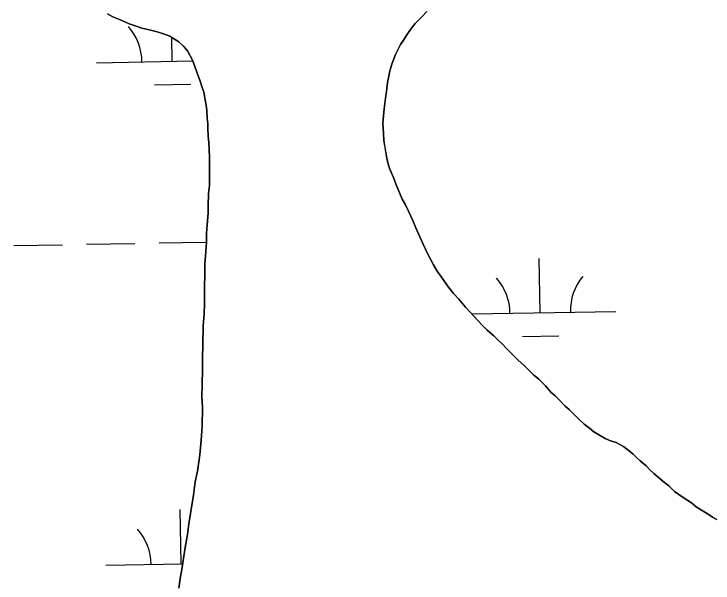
# Model space of a CAD drawing. Extents: x 3957609 to 3995875, y 234277 to 260273.
# Drawn here: x 3964729.3 to 3965191.8, y 241761.2 to 242137.9 of the extents above; entities that cross this region are included whole.
import ezdxf

# ---------------------------------------------------------------- set-up
doc = ezdxf.new("R2010")
doc.units = 0
doc.layers.add('V-TOPO-SHOR', color=7, linetype='Continuous')
doc.layers.add('V-WETL-SWMP', color=7, linetype='Continuous')

msp = doc.modelspace()

# ---------------------------------------------------------------- linework, layer by layer
at = {"layer": 'V-TOPO-SHOR'}
for points in [[(3965002.383, 242139.651), (3964999.237, 242136.147), (3964997.036, 242133.914), (3964994.832, 242131.682), (3964992.319, 242128.499), (3964989.182, 242124.043), (3964986.988, 242120.545), (3964985.106, 242117.682), (3964981.665, 242111.007), (3964980.736, 242108.15), (3964979.486, 242105.291), (3964977.936, 242100.212), (3964977.326, 242096.725), (3964976.402, 242092.6), (3964975.808, 242086.579), (3964975.204, 242082.141), (3964974.301, 242075.165), (3964973.699, 242070.41), (3964973.412, 242065.657), (3964973.774, 242059.009), (3964974.123, 242054.259), (3964974.786, 242049.512), (3964975.777, 242043.499), (3964976.754, 242039.389), (3964978.049, 242035.281), (3964980.304, 242029.593), (3964981.913, 242025.485), (3964983.523, 242021.696), (3964986.097, 242015.378), (3964988.34, 242011.591), (3964990.267, 242007.487), (3964993.161, 242001.171), (3964995.092, 241996.432), (3964997.019, 241992.328), (3964999.911, 241986.012), (3965001.521, 241982.221), (3965003.446, 241978.432), (3965006.975, 241971.805), (3965009.219, 241967.701), (3965012.097, 241963.603), (3965016.891, 241956.981), (3965020.086, 241952.885), (3965023.594, 241949.109), (3965028.065, 241943.751), (3965031.256, 241940.288), (3965036.04, 241935.252), (3965039.231, 241931.789), (3965042.417, 241928.643), (3965046.878, 241924.873), (3965049.747, 241922.041), (3965052.299, 241919.524), (3965055.807, 241915.745), (3965058.039, 241913.541), (3965062.822, 241908.823), (3965066.645, 241905.364), (3965069.197, 241902.847), (3965073.021, 241899.07), (3965076.525, 241896.244), (3965078.757, 241894.04), (3965080.987, 241891.839), (3965084.817, 241887.429), (3965087.367, 241885.228), (3965089.919, 241882.393)], [(3964838.291, 241757.836), (3964839.2, 241764.177), (3964840.427, 241770.202), (3964841.635, 241779.08), (3964842.549, 241784.788), (3964844.075, 241793.348), (3964844.98, 241800.324), (3964846.2, 241807.299), (3964848.021, 241819.35), (3964849.229, 241828.226), (3964850.768, 241835.203), (3964852.281, 241845.984), (3964853.166, 241855.808), (3964853.739, 241865), (3964853.975, 241877.353), (3964853.606, 241884.953), (3964853.878, 241891.923), (3964854.118, 241903.328), (3964854.073, 241910.295), (3964854.333, 241918.85), (3964854.567, 241931.521), (3964855.148, 241939.444), (3964855.421, 241946.098), (3964855.347, 241957.5), (3964855.611, 241965.104), (3964855.564, 241972.389), (3964856.144, 241980.628), (3964856.735, 241986.966), (3964856.696, 241992.668), (3964857.276, 242000.909), (3964857.876, 242005.98), (3964857.843, 242011.047), (3964858.108, 242018.968), (3964858.704, 242024.674), (3964858.652, 242032.274), (3964858.618, 242037.658), (3964858.587, 242042.41), (3964858.544, 242048.744), (3964858.202, 242052.861), (3964857.858, 242056.975), (3964857.503, 242062.359), (3964857.483, 242065.525), (3964857.145, 242069.007), (3964856.795, 242074.074), (3964856.455, 242077.555), (3964855.797, 242081.037), (3964854.814, 242086.098), (3964853.522, 242089.888), (3964852.549, 242093.366), (3964850.292, 242099.371), (3964849, 242103.164), (3964847.388, 242107.27), (3964844.179, 242113.584), (3964841.627, 242116.418), (3964838.439, 242119.564), (3964832.397, 242123.326), (3964828.268, 242124.883), (3964824.141, 242126.122), (3964817.797, 242127.664), (3964813.99, 242128.59), (3964810.18, 242129.831), (3964805.419, 242131.383), (3964802.56, 242132.63), (3964799.066, 242134.193), (3964794.618, 242136.063), (3964791.122, 242137.941)], [(3965089.919, 241882.393), (3965094.064, 241878.303), (3965096.614, 241876.104), (3965099.163, 241873.587), (3965102.669, 241870.126), (3965106.495, 241866.349), (3965109.997, 241863.838), (3965112.864, 241861.323), (3965120.495, 241856.939), (3965123.989, 241855.378), (3965127.798, 241854.137), (3965132.566, 241851.634), (3965135.431, 241849.437), (3965138.935, 241846.609), (3965141.168, 241844.407), (3965143.715, 241842.205), (3965147.539, 241838.746), (3965150.091, 241836.229), (3965152.641, 241833.712), (3965157.099, 241829.94), (3965159.649, 241827.74), (3965162.512, 241825.543), (3965166.34, 241821.766), (3965169.203, 241819.884), (3965172.703, 241817.373), (3965177.475, 241814.238), (3965180.659, 241811.725), (3965184.157, 241809.53), (3965188.612, 241806.709), (3965191.475, 241804.827), (3965194.336, 241803.263)]]:
    msp.add_lwpolyline(points, dxfattribs=at)
at = {"layer": 'V-WETL-SWMP'}
for p, q in [((3964791.122, 242137.94), (3964794.618, 242136.063)), ((3964794.618, 242136.063), (3964799.065, 242134.192)), ((3964799.065, 242134.192), (3964802.56, 242132.631)), ((3964802.56, 242132.631), (3964805.419, 242131.383)), ((3964805.419, 242131.383), (3964810.18, 242129.831)), ((3964810.18, 242129.831), (3964813.989, 242128.589)), ((3964813.989, 242128.589), (3964817.796, 242127.664)), ((3964817.796, 242127.664), (3964824.142, 242126.122)), ((3964824.142, 242126.122), (3964828.268, 242124.882)), ((3964828.268, 242124.882), (3964832.396, 242123.326)), ((3964832.396, 242123.326), (3964838.439, 242119.564)), ((3964833.944, 242106.574), (3964833.654, 242122.543)), ((3964838.439, 242119.564), (3964841.627, 242116.418)), ((3964841.627, 242116.418), (3964844.18, 242113.584)), ((3964844.18, 242113.584), (3964847.389, 242107.27)), ((3964783.953, 242105.665), (3964847.565, 242106.822)), ((3964847.389, 242107.27), (3964849, 242103.163)), ((3964849, 242103.163), (3964850.292, 242099.371)), ((3964850.292, 242099.371), (3964852.549, 242093.367)), ((3964852.549, 242093.367), (3964853.522, 242089.889)), ((3964822.227, 242090.928), (3964846.223, 242091.364)), ((3964853.522, 242089.889), (3964854.814, 242086.097)), ((3964854.814, 242086.097), (3964855.797, 242081.036)), ((3964855.797, 242081.036), (3964856.454, 242077.556)), ((3964856.454, 242077.556), (3964856.794, 242074.074)), ((3964856.794, 242074.074), (3964857.144, 242069.008)), ((3964857.144, 242069.008), (3964857.483, 242065.526)), ((3964857.483, 242065.526), (3964857.504, 242062.359)), ((3964857.504, 242062.359), (3964857.857, 242056.976)), ((3964857.857, 242056.976), (3964858.201, 242052.861)), ((3964858.201, 242052.861), (3964858.544, 242048.745)), ((3964858.544, 242048.745), (3964858.586, 242042.41)), ((3964858.586, 242042.41), (3964858.618, 242037.659)), ((3964858.618, 242037.659), (3964858.653, 242032.275)), ((3964858.653, 242032.275), (3964858.703, 242024.673)), ((3964858.703, 242024.673), (3964858.107, 242018.968)), ((3964858.107, 242018.968), (3964857.843, 242011.047)), ((3964857.843, 242011.047), (3964857.876, 242005.98)), ((3964857.876, 242005.98), (3964857.276, 242000.908)), ((3964857.276, 242000.908), (3964856.697, 241992.668)), ((3964856.697, 241992.668), (3964856.735, 241986.967)), ((3964777.293, 241985.453), (3964809.288, 241986.035)), ((3964825.285, 241986.326), (3964856.729, 241986.898)), ((3964856.735, 241986.967), (3964856.143, 241980.628)), ((3964729.301, 241984.581), (3964761.296, 241985.162)), ((3964856.143, 241980.628), (3964855.564, 241972.389)), ((3964855.564, 241972.389), (3964855.612, 241965.104)), ((3965077.482, 241940.161), (3965076.828, 241976.155)), ((3964855.612, 241965.104), (3964855.346, 241957.5)), ((3964855.346, 241957.5), (3964855.421, 241946.098)), ((3964855.421, 241946.098), (3964855.148, 241939.444)), ((3965032.159, 241939.337), (3965127.474, 241941.07)), ((3964855.148, 241939.444), (3964854.567, 241931.521)), ((3964854.567, 241931.521), (3964854.334, 241918.85)), ((3965065.765, 241924.515), (3965089.761, 241924.951)), ((3964854.334, 241918.85), (3964854.073, 241910.296)), ((3964854.073, 241910.296), (3964854.119, 241903.328)), ((3964854.119, 241903.328), (3964853.878, 241891.923)), ((3964853.878, 241891.923), (3964853.607, 241884.953)), ((3964853.607, 241884.953), (3964853.974, 241877.353)), ((3964853.974, 241877.353), (3964853.739, 241864.999)), ((3964853.739, 241864.999), (3964853.166, 241855.809)), ((3964853.166, 241855.809), (3964852.28, 241845.984)), ((3964852.28, 241845.984), (3964850.768, 241835.204)), ((3964850.768, 241835.204), (3964849.23, 241828.226)), ((3964849.23, 241828.226), (3964848.022, 241819.349)), ((3964848.022, 241819.349), (3964846.201, 241807.3)), ((3964839.992, 241773.954), (3964839.338, 241809.948)), ((3964846.201, 241807.3), (3964844.98, 241800.324)), ((3964844.98, 241800.324), (3964844.075, 241793.349)), ((3964844.075, 241793.349), (3964842.548, 241784.787)), ((3964842.548, 241784.787), (3964841.636, 241779.079)), ((3964841.636, 241779.079), (3964840.427, 241770.202)), ((3964790.001, 241773.045), (3964840.94, 241773.971)), ((3964840.427, 241770.202), (3964839.2, 241764.176)), ((3964839.2, 241764.176), (3964838.291, 241757.835))]:
    msp.add_line(p, q, dxfattribs=at)
for points in [[(3965089.919, 241882.394), (3965087.367, 241885.228), (3965084.818, 241887.429), (3965080.988, 241891.838), (3965078.756, 241894.04), (3965076.524, 241896.243), (3965073.021, 241899.071), (3965069.196, 241902.846), (3965066.645, 241905.364), (3965062.821, 241908.823), (3965058.039, 241913.542), (3965055.807, 241915.745), (3965052.298, 241919.523), (3965049.747, 241922.04), (3965046.878, 241924.872), (3965042.418, 241928.643), (3965039.23, 241931.79), (3965036.04, 241935.253), (3965031.255, 241940.289), (3965028.065, 241943.752), (3965023.595, 241949.108), (3965020.086, 241952.886), (3965016.891, 241956.982), (3965012.096, 241963.602), (3965009.219, 241967.701), (3965006.974, 241971.804), (3965003.446, 241978.433), (3965001.521, 241982.221), (3964999.912, 241986.011), (3964997.02, 241992.327), (3964995.092, 241996.432), (3964993.16, 242001.171), (3964990.268, 242007.487), (3964988.34, 242011.592), (3964986.098, 242015.378), (3964983.522, 242021.696), (3964981.914, 242025.486), (3964980.303, 242029.593), (3964978.048, 242035.28), (3964976.754, 242039.389), (3964975.777, 242043.5), (3964974.787, 242049.512), (3964974.122, 242054.259), (3964973.774, 242059.008), (3964973.413, 242065.657), (3964973.698, 242070.41), (3964974.301, 242075.166), (3964975.205, 242082.14), (3964975.809, 242086.579), (3964976.403, 242092.601), (3964977.326, 242096.725), (3964977.936, 242100.213), (3964979.487, 242105.291), (3964980.735, 242108.15), (3964981.666, 242111.007), (3964985.106, 242117.681), (3964986.988, 242120.545), (3964989.182, 242124.043), (3964992.32, 242128.499), (3964994.833, 242131.683), (3964997.036, 242133.914), (3964999.238, 242136.146), (3965002.383, 242139.651)], [(3965194.335, 241803.262), (3965191.474, 241804.827), (3965188.611, 241806.709), (3965184.158, 241809.53), (3965180.659, 241811.724), (3965177.475, 241814.237), (3965172.703, 241817.373), (3965169.202, 241819.884), (3965166.339, 241821.766), (3965162.513, 241825.542), (3965159.648, 241827.74), (3965157.1, 241829.94), (3965152.64, 241833.712), (3965150.09, 241836.229), (3965147.539, 241838.746), (3965143.715, 241842.205), (3965141.167, 241844.406), (3965138.935, 241846.608), (3965135.432, 241849.436), (3965132.567, 241851.634), (3965127.799, 241854.137), (3965123.99, 241855.379), (3965120.495, 241856.939), (3965112.864, 241861.324), (3965109.997, 241863.839), (3965106.496, 241866.35), (3965102.67, 241870.125), (3965099.163, 241873.586), (3965096.613, 241876.104), (3965094.064, 241878.304), (3965089.919, 241882.394)]]:
    msp.add_lwpolyline(points, dxfattribs=at)
for centre, start, end in [((3964778.702, 242106.045), 0.26988, 41.81354), ((3965022.24, 241939.632), 0.26988, 41.81354), ((3965132.707, 241941.64), 140.26988, 181.81353), ((3964784.75, 241773.425), 0.26988, 41.81354)]:
    msp.add_arc(centre, 35.246, start, end, dxfattribs=at)

doc.saveas('drawing.dxf')
